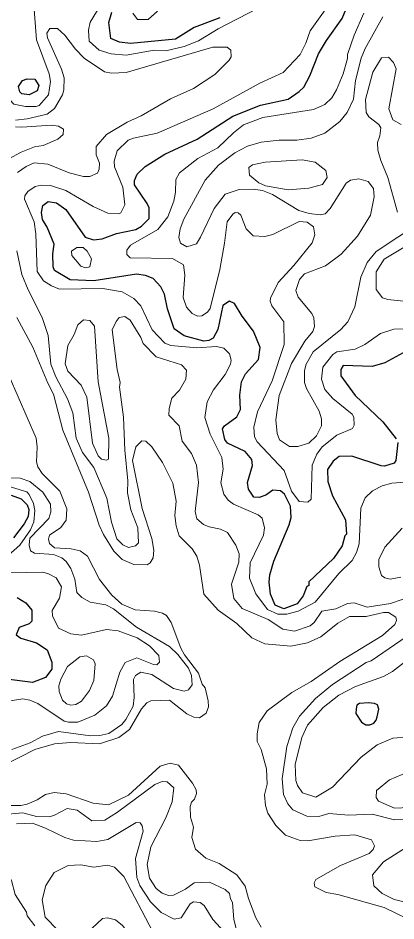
# Model space of a CAD drawing. Extents: x 763.2 to 816.8, y 7896.5 to 7952.7.
# Drawn here: x 780.37 to 782.278, y 7926.503 to 7931.066 of the extents above; entities that cross this region are included whole.
import ezdxf

# ---------------------------------------------------------------- set-up
doc = ezdxf.new("R2010")
doc.units = 0
doc.header["$LTSCALE"] = 0.064
doc.layers.add('1', color=7, linetype='Continuous', lineweight=25)
doc.layers.add('2', color=7, linetype='Continuous', lineweight=13)

msp = doc.modelspace()

# ---------------------------------------------------------------- linework, layer by layer
at = {"layer": '1'}
for points in [[(781.8277, 7928.1924), (781.8097, 7928.146), (781.7794, 7928.1063), (781.7121, 7928.0806), (781.6673, 7928.0991), (781.6442, 7928.1551), (781.6376, 7928.2143), (781.6403, 7928.2515), (781.6613, 7928.3218), (781.7392, 7928.5042), (781.7492, 7928.5421), (781.7456, 7928.5986), (781.7155, 7928.6605), (781.694, 7928.6768), (781.6555, 7928.6797), (781.6208, 7928.654), (781.5872, 7928.6426), (781.5609, 7928.644), (781.5324, 7928.6851), (781.5275, 7928.7194), (781.5536, 7928.8039), (781.5498, 7928.8358), (781.5156, 7928.8756), (781.4267, 7928.9174), (781.4137, 7928.9356), (781.4026, 7928.9907), (781.4118, 7929.0048), (781.4736, 7929.0505), (781.4935, 7929.0877), (781.4896, 7929.16), (781.4978, 7929.2273), (781.5177, 7929.2684), (781.5839, 7929.3401), (781.5927, 7929.4015), (781.5583, 7929.4831), (781.501, 7929.5594), (781.4625, 7929.6236), (781.4379, 7929.6345), (781.4042, 7929.6133), (781.3781, 7929.492), (781.3556, 7929.4488), (781.3326, 7929.436), (781.3077, 7929.4329), (781.2078, 7929.4595), (781.1576, 7929.4953), (781.1237, 7929.5957), (781.1096, 7929.671), (781.0899, 7929.7071), (781.0522, 7929.749), (781.0128, 7929.7646), (780.9678, 7929.7712), (780.7515, 7929.7385), (780.6328, 7929.7434), (780.5533, 7929.7894), (780.5463, 7929.8085), (780.5445, 7929.8741), (780.5525, 7929.9232), (780.5165, 7930.0096), (780.4934, 7930.0476), (780.4887, 7930.0827), (780.4948, 7930.1192), (780.5212, 7930.1395), (780.5634, 7930.1329), (780.6104, 7930.0992), (780.7086, 7929.9593), (780.7498, 7929.9457), (780.7936, 7929.9504), (780.8666, 7929.9767), (780.9645, 7929.998), (780.9925, 7930.0142), (781.0309, 7930.0531), (781.0311, 7930.1065), (781.0223, 7930.1284), (780.9575, 7930.2233), (780.957, 7930.2448), (780.9708, 7930.2779), (781.0106, 7930.3164), (781.1105, 7930.3781), (781.2748, 7930.4537), (781.4533, 7930.57), (781.593, 7930.6259), (781.7336, 7930.657), (781.7896, 7930.6945), (781.8126, 7930.7174), (781.8435, 7930.7733), (781.8858, 7930.8846), (781.9264, 7930.9534), (782.0067, 7931.0641), (782.0549, 7931.1838)], [(781.3892, 7931.0664), (781.2584, 7931.0189), (781.1649, 7930.9595), (780.9381, 7930.938), (780.8814, 7930.9436), (780.8376, 7930.9626), (780.8272, 7931.0434), (780.8428, 7931.0959)], [(782.315, 7929.3738), (782.2208, 7929.3244), (782.1579, 7929.3053), (782.0107, 7929.3107), (781.9992, 7929.2897), (781.9991, 7929.2578), (782.0723, 7929.1589), (782.212, 7929.0258), (782.2795, 7928.9394)], [(782.2864, 7928.9216), (782.2767, 7928.8304), (782.2686, 7928.8159), (782.2202, 7928.8018), (782.2037, 7928.8025), (782.0548, 7928.8511), (781.9915, 7928.8509), (781.9601, 7928.8267), (781.9318, 7928.785), (781.9332, 7928.7244), (781.9566, 7928.6515), (782.0237, 7928.5306), (782.0283, 7928.4579), (782.0203, 7928.4493)], [(780.3341, 7928.6554), (780.3855, 7928.6367), (780.4156, 7928.6064), (780.4243, 7928.5821), (780.4208, 7928.5463), (780.401, 7928.5096), (780.3461, 7928.4391)], [(782.0203, 7928.4493), (782.0068, 7928.3985), (781.9632, 7928.3339), (781.8385, 7928.2168), (781.8374, 7928.1989), (781.8277, 7928.1924)], [(780.3644, 7928.1373), (780.4081, 7928.1109), (780.4389, 7928.0735), (780.439, 7928.0187), (780.426, 7928.0041), (780.3754, 7927.9862), (780.3607, 7927.9494), (780.3835, 7927.9312), (780.463, 7927.9088), (780.5169, 7927.8726), (780.5409, 7927.8107), (780.5408, 7927.7747), (780.5075, 7927.7332), (780.4426, 7927.7074), (780.2593, 7927.7316)]]:
    msp.add_lwpolyline(points, dxfattribs=at)
for points in [[(780.3924, 7930.7508), (780.416, 7930.759), (780.4543, 7930.7567), (780.4749, 7930.7251), (780.4657, 7930.699), (780.4261, 7930.6788), (780.389, 7930.6827), (780.3789, 7930.6926), (780.3722, 7930.7199)], [(782.1033, 7927.5078), (782.1249, 7927.4934), (782.1465, 7927.4934), (782.1663, 7927.5024), (782.1771, 7927.5168), (782.1825, 7927.5348), (782.1915, 7927.5725), (782.1843, 7927.5959), (782.1699, 7927.6013), (782.1393, 7927.6049), (782.0943, 7927.6013), (782.0799, 7927.5941), (782.0763, 7927.5743), (782.0745, 7927.551)]]:
    msp.add_lwpolyline(points, close=True, dxfattribs=at)
at = {"layer": '2'}
for points in [[(780.0723, 7931.1019), (780.2427, 7930.9744), (780.2701, 7930.9063), (780.2859, 7930.7293), (780.3073, 7930.6749), (780.3486, 7930.6313), (780.4065, 7930.6196), (780.4609, 7930.6194), (780.4768, 7930.6247), (780.5241, 7930.6779), (780.5328, 7930.7459), (780.526, 7930.7834), (780.4634, 7930.9561), (780.4491, 7931.1306)], [(780.7849, 7931.1284), (780.7334, 7931.0445), (780.7253, 7931.0055), (780.7286, 7930.949), (780.7792, 7930.9032), (780.8393, 7930.8851), (780.9153, 7930.8791), (781.0563, 7930.9038), (781.1153, 7930.9008), (781.2091, 7930.922), (781.2807, 7930.9514), (781.3793, 7931.0121), (781.5792, 7931.1137)], [(781.9367, 7931.1311), (781.8441, 7931.0011), (781.8227, 7930.9392), (781.7936, 7930.8813), (781.708, 7930.7903), (781.5898, 7930.7376), (781.355, 7930.6073), (781.0717, 7930.4837), (780.9521, 7930.4598), (780.9262, 7930.4493), (780.8705, 7930.3948)], [(782.1154, 7931.0904), (782.0665, 7930.9799), (782.0337, 7930.8813), (782.0333, 7930.861), (782.0109, 7930.7834), (781.9777, 7930.7038), (781.9535, 7930.6626), (781.9194, 7930.6289), (781.8619, 7930.6044), (781.6061, 7930.5634), (781.5082, 7930.5258), (781.4572, 7930.4868), (781.3787, 7930.4103), (781.278, 7930.3566), (781.1846, 7930.2846), (781.1664, 7930.2509), (781.1646, 7930.1863), (781.1557, 7930.1412), (781.1253, 7930.0611), (781.0759, 7929.9975), (780.9365, 7929.9178), (780.9193, 7929.8922), (780.9193, 7929.8706), (780.9349, 7929.8536), (781.1491, 7929.8501), (781.2043, 7929.8195), (781.2118, 7929.767), (781.2034, 7929.6544), (781.22, 7929.6055), (781.2481, 7929.5725), (781.2761, 7929.5598), (781.2971, 7929.5611), (781.3254, 7929.5796), (781.3398, 7929.599), (781.3888, 7929.7953), (781.4122, 7929.9279), (781.4255, 7930.0358), (781.4534, 7930.0751), (781.4661, 7930.0834), (781.4814, 7930.0814), (781.4943, 7930.0696), (781.5213, 7930.0002), (781.5569, 7929.9658), (781.6153, 7929.962), (781.6561, 7929.9721), (781.7882, 7930.0371)], [(780.9489, 7931.0901), (780.9722, 7931.0586), (781.027, 7931.0583), (781.0737, 7931.1008)], [(782.1007, 7929.7558), (782.0708, 7929.6073), (782.0342, 7929.531), (781.9989, 7929.492), (781.8605, 7929.3796), (781.8245, 7929.3167), (781.8162, 7929.284), (781.8167, 7929.2242), (781.8265, 7929.1946), (781.8901, 7929.0801), (781.9018, 7929.04), (781.9017, 7929.0057), (781.876, 7928.9552), (781.8373, 7928.9183), (781.7821, 7928.9001), (781.7402, 7928.9), (781.6889, 7928.9346), (781.6776, 7928.9671), (781.6704, 7929.0358), (781.6885, 7929.159), (781.7511, 7929.3201), (781.8173, 7929.4331), (781.858, 7929.4818), (781.8658, 7929.5075), (781.8629, 7929.5502), (781.8535, 7929.5736), (781.7832, 7929.656), (781.7725, 7929.6894), (781.7903, 7929.7449), (781.8159, 7929.7733), (781.9222, 7929.8145), (782.0016, 7929.8726), (782.0841, 7929.9638), (782.1486, 7930.0695), (782.1684, 7930.1622), (782.1639, 7930.2044), (782.1369, 7930.24), (782.091, 7930.2532), (782.0475, 7930.2472), (782.0271, 7930.2309), (781.9458, 7930.1044), (781.9197, 7930.0772), (781.8954, 7930.0709), (781.839, 7930.0777), (781.7865, 7930.0928), (781.6542, 7930.1742), (781.6043, 7930.1948), (781.5575, 7930.2017), (781.4853, 7930.1997), (781.4147, 7930.1758), (781.3601, 7930.1038), (781.2911, 7929.9584), (781.2701, 7929.9258), (781.2221, 7929.9094), (781.1891, 7929.9286), (781.1822, 7929.9563), (781.1884, 7930.0015), (781.2059, 7930.0504), (781.3145, 7930.246), (781.382, 7930.3231), (781.4635, 7930.385), (781.5273, 7930.4188), (781.5963, 7930.4385), (781.6877, 7930.4484), (781.7778, 7930.4482), (781.85, 7930.4585), (781.9184, 7930.4846), (781.9951, 7930.5433), (782.0309, 7930.5895), (782.0642, 7930.6565), (782.0731, 7930.7498), (782.102, 7930.8628), (782.1229, 7930.9116), (782.2111, 7931.072)], [(780.367, 7930.2857), (780.4103, 7930.3156), (780.4516, 7930.3348), (780.5197, 7930.328), (780.6273, 7930.2838), (780.7006, 7930.2651), (780.7319, 7930.2646), (780.7702, 7930.2822), (780.7793, 7930.3023), (780.7812, 7930.3327), (780.7648, 7930.3745), (780.7647, 7930.4164), (780.8163, 7930.477), (780.9197, 7930.5391), (780.9909, 7930.5713), (781.1395, 7930.6571), (781.255, 7930.7102), (781.3639, 7930.781), (781.4351, 7930.8531), (781.445, 7930.8704), (781.4448, 7930.9035), (781.4258, 7930.9184), (781.3531, 7930.9183), (780.915, 7930.7909), (780.8422, 7930.7871), (780.8064, 7930.7943), (780.7036, 7930.8632), (780.6592, 7930.9092), (780.6052, 7930.9792), (780.5689, 7931.0134), (780.5295, 7931.0125), (780.5152, 7930.9891), (780.5174, 7930.9665), (780.5888, 7930.8083), (780.6016, 7930.7638), (780.6006, 7930.7033), (780.5939, 7930.6775), (780.5536, 7930.6092), (780.5161, 7930.5806), (780.4157, 7930.5567), (780.3571, 7930.5504)], [(782.3037, 7930.5289), (782.2626, 7930.5518), (782.2423, 7930.6072), (782.278, 7930.8092), (782.2647, 7930.8418), (782.2402, 7930.8688), (782.2051, 7930.8659), (782.1617, 7930.7919), (782.1242, 7930.6552), (782.1271, 7930.5889), (782.141, 7930.5676), (782.1905, 7930.5273), (782.2006, 7930.5106), (782.1962, 7930.4705), (782.1848, 7930.4369), (782.1858, 7930.3991), (782.2006, 7930.3463), (782.2372, 7930.2609), (782.2863, 7930.0848)], [(780.3565, 7930.5171), (780.3894, 7930.5142), (780.5366, 7930.5255), (780.5733, 7930.5192), (780.5986, 7930.5049), (780.5968, 7930.4781), (780.5697, 7930.4537), (780.4971, 7930.4225), (780.4524, 7930.4154), (780.3861, 7930.3889), (780.3231, 7930.3551)], [(780.8705, 7930.3948), (780.8552, 7930.3436), (780.857, 7930.3139), (780.8989, 7930.2114), (780.9093, 7930.1223), (780.8884, 7930.0814)], [(782.6993, 7930.2837), (782.6862, 7930.265), (782.5067, 7930.1033), (782.177, 7929.8869), (782.1327, 7929.8311), (782.1007, 7929.7558)], [(780.8884, 7930.0814), (780.8783, 7930.077), (780.8225, 7930.0808), (780.7489, 7930.1145), (780.6104, 7930.1943), (780.5333, 7930.2201), (780.486, 7930.2216), (780.4552, 7930.2153), (780.4195, 7930.1903), (780.4036, 7930.167), (780.4019, 7930.1504), (780.4507, 7930.0359), (780.459, 7929.976), (780.4654, 7929.7858), (780.4987, 7929.7373), (780.538, 7929.7122), (780.578, 7929.6959), (780.7982, 7929.699), (780.8947, 7929.683), (780.9541, 7929.6489), (780.9898, 7929.6119), (781.0474, 7929.4906), (781.1108, 7929.4235), (781.1402, 7929.4117), (781.2715, 7929.3999), (781.3709, 7929.4062), (781.4088, 7929.3981), (781.438, 7929.3695), (781.4449, 7929.3372), (781.4426, 7929.3173), (781.4161, 7929.2649), (781.3571, 7929.1866), (781.3242, 7929.1267), (781.3121, 7929.0473), (781.3389, 7928.9631), (781.399, 7928.8453), (781.4055, 7928.7863), (781.3943, 7928.7166), (781.4084, 7928.66), (781.4297, 7928.6296), (781.457, 7928.6085), (781.5824, 7928.5554), (781.6028, 7928.5378), (781.6142, 7928.4892), (781.6095, 7928.4523), (781.5422, 7928.3136), (781.5388, 7928.2354), (781.5704, 7928.1553), (781.6291, 7928.0772), (781.6811, 7928.0532), (781.7267, 7928.0526), (781.7836, 7928.0688), (781.8702, 7928.114), (781.9886, 7928.2588), (782.0559, 7928.3246), (782.0791, 7928.3656), (782.0927, 7928.408), (782.1009, 7928.5897), (782.1229, 7928.6414), (782.1595, 7928.676), (782.2077, 7928.7014), (782.2576, 7928.7162), (782.3714, 7928.7244)], [(781.7882, 7930.0371), (781.8301, 7930.034), (781.8618, 7930.0116), (781.8688, 7929.9697), (781.8555, 7929.9302), (781.7626, 7929.8163)], [(782.2366, 7929.6434), (782.209, 7929.652), (782.1781, 7929.6947), (782.1783, 7929.7832), (782.2185, 7929.8477), (782.3699, 7929.9382)], [(780.6949, 7928.8709), (780.6632, 7928.9428), (780.6456, 7929.0716), (780.62, 7929.1418), (780.56, 7929.2523), (780.5348, 7929.3171), (780.5212, 7929.4614), (780.492, 7929.552), (780.4206, 7929.6922), (780.3894, 7929.7695), (780.3641, 7929.889)], [(781.7626, 7929.8163), (781.6832, 7929.7304), (781.6439, 7929.6507), (781.6425, 7929.6351), (781.6507, 7929.6121), (781.7112, 7929.5307), (781.7134, 7929.4158), (781.6519, 7929.2333), (781.5779, 7929.0755), (781.5602, 7928.9987), (781.563, 7928.9503), (781.5768, 7928.9236), (781.7138, 7928.7798), (781.7495, 7928.6748), (781.7886, 7928.6228), (781.8328, 7928.6186), (781.8489, 7928.6337), (781.8543, 7928.8059), (781.8783, 7928.8613), (781.9047, 7928.8983), (781.9797, 7928.9586), (782.0589, 7928.9921), (782.0666, 7929.0078), (782.0653, 7929.0482), (782.0558, 7929.0633), (781.959, 7929.1441), (781.9182, 7929.1886), (781.9024, 7929.2402), (781.9091, 7929.3014), (781.9589, 7929.3663), (781.9793, 7929.38), (782.0715, 7929.3929), (782.1205, 7929.4164), (782.2004, 7929.4719), (782.2662, 7929.4933), (782.3273, 7929.495)], [(782.8505, 7929.7084), (782.708, 7929.6433), (782.5615, 7929.6365), (782.4421, 7929.6432), (782.3154, 7929.635), (782.2366, 7929.6434)], [(780.3637, 7929.5527), (780.4436, 7929.4028), (780.5197, 7929.2214), (780.5492, 7929.1649), (780.5965, 7928.984), (780.7257, 7928.6705), (780.7797, 7928.5036), (780.8008, 7928.4558), (780.8535, 7928.371), (780.8951, 7928.33), (780.9542, 7928.3038), (781.0215, 7928.3023), (781.0371, 7928.3133), (781.051, 7928.338), (781.0555, 7928.3767), (781.0456, 7928.4352), (780.9963, 7928.5871), (780.9473, 7928.8297), (780.964, 7928.8991), (780.9946, 7928.9294), (781.0143, 7928.928), (781.0457, 7928.8986), (781.0995, 7928.8202), (781.1505, 7928.7152), (781.1672, 7928.6239), (781.1609, 7928.5512), (781.1675, 7928.5003)], [(782.3687, 7928.1475), (782.2503, 7928.1066), (782.1328, 7928.0885), (782.0674, 7928.111), (782.0336, 7928.108), (781.9735, 7928.0803), (781.9027, 7928.0691), (781.8643, 7928.012), (781.8442, 7927.9951), (781.7662, 7927.9672), (781.7071, 7927.9774), (781.6324, 7928.0259), (781.501, 7928.0822), (781.4585, 7928.1329), (781.4471, 7928.2057), (781.4846, 7928.3153), (781.4859, 7928.3579), (781.4699, 7928.4016), (781.4266, 7928.4664), (781.3925, 7928.4827), (781.3341, 7928.4943), (781.3064, 7928.5063), (781.2726, 7928.5356), (781.2645, 7928.5716), (781.2806, 7928.7195), (781.2707, 7928.8066), (781.2461, 7928.8658), (781.1989, 7928.9282), (781.1838, 7929.0048), (781.1315, 7929.0599), (781.133, 7929.0934), (781.1459, 7929.1443), (781.1854, 7929.1855), (781.2168, 7929.2412), (781.2194, 7929.2871), (781.1951, 7929.3143), (781.0671, 7929.354), (781.0015, 7929.4212), (780.9894, 7929.4515), (780.9356, 7929.5395), (780.9081, 7929.5576), (780.8805, 7929.5533), (780.8643, 7929.5329), (780.8455, 7929.4903), (780.87, 7929.2891), (780.8844, 7929.2235), (780.8815, 7929.2003), (780.9026, 7929.0482), (780.9093, 7928.883), (780.924, 7928.7277), (780.9228, 7928.667), (780.9387, 7928.5806), (780.9751, 7928.4904), (780.978, 7928.414), (780.9624, 7928.3987), (780.9278, 7928.391), (780.8993, 7928.4034)], [(781.1914, 7927.881), (781.1429, 7928.0106), (781.1191, 7928.0463), (781.0992, 7928.059), (781.0591, 7928.069), (780.9608, 7928.0756), (780.893, 7928.1033), (780.8425, 7928.1487), (780.7804, 7928.2285), (780.72, 7928.3462), (780.6825, 7928.3741), (780.6383, 7928.3842), (780.5534, 7928.3887), (780.5285, 7928.4103), (780.5231, 7928.4329), (780.5285, 7928.4531), (780.5849, 7928.4907), (780.6119, 7928.5279), (780.6152, 7928.585), (780.5803, 7928.675), (780.4913, 7928.7644), (780.469, 7928.7975), (780.4624, 7928.8232), (780.4656, 7928.8976), (780.4602, 7928.9428), (780.3246, 7929.2563)], [(780.8993, 7928.4034), (780.8677, 7928.434), (780.842, 7928.5175), (780.8173, 7928.6401), (780.7517, 7928.7946), (780.6949, 7928.8709)], [(780.29, 7928.7427), (780.3809, 7928.7412), (780.4294, 7928.7243), (780.4946, 7928.6707), (780.5327, 7928.6086), (780.5343, 7928.5707), (780.5246, 7928.5361), (780.4297, 7928.4366), (780.4263, 7928.4024), (780.4325, 7928.3738), (780.4532, 7928.3612), (780.5484, 7928.3544), (780.5903, 7928.3382), (780.6118, 7928.32), (780.636, 7928.2843), (780.6564, 7928.2308), (780.6664, 7928.1628), (780.6924, 7928.1378), (780.733, 7928.1135), (780.8126, 7928.1003), (780.8521, 7928.0809), (780.9671, 7927.9875), (781.1349, 7927.8895), (781.1771, 7927.8501), (781.23, 7927.7802), (781.246, 7927.7432), (781.2494, 7927.6964), (781.2305, 7927.6701), (781.2084, 7927.6646), (781.1543, 7927.6777), (781.0448, 7927.7479), (780.99, 7927.7604), (780.9626, 7927.7435), (780.9523, 7927.7233), (780.9552, 7927.6317), (780.9504, 7927.5879), (780.9141, 7927.5204), (780.8928, 7927.4952), (780.8277, 7927.4496), (780.7818, 7927.4394), (780.7359, 7927.4377), (780.5735, 7927.4605), (780.4933, 7927.4364), (780.4305, 7927.4038), (780.3375, 7927.3697)], [(780.2795, 7928.314), (780.3788, 7928.4013), (780.4319, 7928.4798), (780.4488, 7928.52), (780.454, 7928.5765), (780.4473, 7928.6134), (780.4259, 7928.6583), (780.4134, 7928.6713), (780.2677, 7928.7162)], [(781.1675, 7928.5003), (781.1834, 7928.4491), (781.2482, 7928.3836), (781.2715, 7928.3465), (781.2854, 7928.3011), (781.3074, 7928.1544)], [(782.3096, 7928.4877), (782.221, 7928.3919), (782.1908, 7928.3298), (782.1913, 7928.2933), (782.2051, 7928.2492), (782.2208, 7928.2374), (782.2479, 7928.2298), (782.3023, 7928.2411)], [(780.3191, 7927.6136), (780.3943, 7927.6247), (780.4294, 7927.6184), (780.4689, 7927.6019), (780.6029, 7927.512), (780.624, 7927.5067), (780.672, 7927.5083), (780.7577, 7927.5436), (780.8161, 7927.5897), (780.8465, 7927.6392), (780.8839, 7927.7604), (780.9109, 7927.8085), (780.9686, 7927.8321), (781.0539, 7927.7992), (781.0702, 7927.798), (781.0837, 7927.81), (781.0798, 7927.8441), (781.0337, 7927.8932), (780.9704, 7927.9345), (780.8745, 7927.9697), (780.8155, 7927.9751), (780.6907, 7927.9471), (780.6359, 7927.9538), (780.573, 7927.9831), (780.5427, 7928.0455), (780.5413, 7928.0714), (780.5782, 7928.1349), (780.5882, 7928.1919), (780.5625, 7928.2377), (780.5241, 7928.2579), (780.4941, 7928.2655), (780.3269, 7928.2628)], [(781.3074, 7928.1544), (781.3799, 7928.0732), (781.4746, 7928.0062), (781.5503, 7927.934), (781.615, 7927.9039), (781.7476, 7927.8914), (781.831, 7927.9082), (781.8992, 7927.9393), (781.9838, 7928.0071), (782.0436, 7928.0422), (782.1279, 7928.0416), (782.2154, 7928.0617), (782.2407, 7928.0622), (782.2764, 7928.0389), (782.2797, 7928.0217), (782.2719, 7928.0019), (782.2105, 7927.946), (781.9946, 7927.8143), (781.8499, 7927.7124), (781.7513, 7927.6566), (781.6275, 7927.5641), (781.5874, 7927.506), (781.5764, 7927.4477), (781.5766, 7927.4098), (781.5966, 7927.3688), (781.6241, 7927.2723), (781.6274, 7927.1934), (781.6147, 7927.141), (781.6195, 7927.087), (781.6315, 7927.0468), (781.6712, 7926.9847), (781.7206, 7926.937), (781.7942, 7926.9102), (781.8329, 7926.9085), (781.971, 7926.9314), (782.0696, 7926.938), (782.1539, 7926.9121), (782.1693, 7926.8819), (782.1634, 7926.8646), (782.1431, 7926.8443), (781.9972, 7926.7835), (781.8726, 7926.7124), (781.8642, 7926.695), (781.8676, 7926.6748), (781.926, 7926.6474), (781.9841, 7926.6372), (782.2175, 7926.5715), (782.3358, 7926.5141)], [(782.4122, 7927.0151), (782.2699, 7927.0143), (782.1576, 7927.0432), (782.0393, 7927.0367), (781.9392, 7927.0465), (781.8881, 7927.0301), (781.8278, 7927.0328), (781.757, 7927.0637), (781.7317, 7927.0947), (781.7098, 7927.1427), (781.7032, 7927.2207), (781.7265, 7927.385), (781.7571, 7927.478), (781.7903, 7927.5378), (781.8713, 7927.6271), (781.9572, 7927.6985), (782.1272, 7927.8089), (782.1523, 7927.8177), (782.361, 7927.9604)], [(781.3301, 7927.6161), (781.3138, 7927.6812), (781.2999, 7927.7002), (781.2802, 7927.7553), (781.2098, 7927.8475), (781.1914, 7927.881)], [(782.3747, 7927.853), (782.2602, 7927.7631), (782.2156, 7927.7377), (782.0728, 7927.6874), (781.9895, 7927.6439), (781.9102, 7927.5822), (781.8318, 7927.4924), (781.8018, 7927.4294), (781.7692, 7927.2936)], [(780.2993, 7927.29), (780.4551, 7927.3699), (780.5537, 7927.3979), (780.6339, 7927.4047), (780.7811, 7927.3982), (780.8791, 7927.4308), (780.9316, 7927.4708), (780.9924, 7927.5751), (781.019, 7927.6046), (781.0394, 7927.6159), (781.1348, 7927.6181), (781.2222, 7927.549), (781.2564, 7927.5335), (781.286, 7927.5298), (781.3199, 7927.5526), (781.3316, 7927.5846), (781.3301, 7927.6161)], [(781.9578, 7927.1797), (782.1024, 7927.3308), (782.1834, 7927.3925), (782.2622, 7927.4272), (782.3479, 7927.4339)], [(781.5963, 7926.4707), (781.5697, 7926.5179), (781.5324, 7926.6169), (781.5163, 7926.6788), (781.4737, 7926.7367), (781.3859, 7926.7934), (781.3183, 7926.8209), (781.2648, 7926.8663), (781.2466, 7926.9252), (781.2559, 7926.9772), (781.2401, 7927.0277), (781.238, 7927.0815), (781.2452, 7927.1026), (781.2612, 7927.1182), (781.2707, 7927.1473), (781.2695, 7927.1647), (781.2511, 7927.1993), (781.1804, 7927.2907), (781.1368, 7927.2995), (781.087, 7927.2847), (780.9276, 7927.1382), (780.8265, 7927.0893), (780.7492, 7927.0981), (780.6122, 7927.1454), (780.5521, 7927.1517), (780.5087, 7927.1427), (780.4662, 7927.1143), (780.4163, 7927.0926), (780.3828, 7927.086), (780.2999, 7927.0862)], [(781.7692, 7927.2936), (781.7724, 7927.2119), (781.7804, 7927.1879), (781.8054, 7927.1505), (781.8725, 7927.1291), (781.9578, 7927.1797)], [(782.3411, 7927.2563), (782.2451, 7927.2165), (782.1803, 7927.1616), (782.1784, 7927.1267), (782.1902, 7927.1085), (782.2708, 7927.0728), (782.3438, 7927.0759)], [(780.3012, 7927.0416), (780.3933, 7927.0497), (780.4628, 7927.0301), (780.5275, 7927.0297), (780.5543, 7927.0368), (780.6168, 7927.0707), (780.6682, 7927.0633), (780.7415, 7927.0091), (780.8083, 7927.0127), (780.8725, 7927.0528), (781.06, 7927.1923), (781.0967, 7927.2074), (781.1224, 7927.2059), (781.1558, 7927.1751), (781.1479, 7927.1054), (781.116, 7927.0245), (781.0396, 7926.8768), (781.0211, 7926.7878), (781.0326, 7926.7195), (781.0672, 7926.6669), (781.0973, 7926.6429)], [(779.2944, 7926.7214), (779.371, 7926.7425), (779.4908, 7926.8086), (779.5479, 7926.8196), (779.6281, 7926.8165), (779.7086, 7926.8286), (779.7892, 7926.8722), (779.8518, 7926.8753), (779.8942, 7926.8413), (779.9374, 7926.8166), (780.0007, 7926.821), (780.058, 7926.8682), (780.1008, 7926.9456), (780.1304, 7926.9641), (780.1629, 7926.9591), (780.1789, 7926.9279), (780.1848, 7926.8602), (780.2038, 7926.8158), (780.3072, 7926.759), (780.3369, 7926.7069), (780.3553, 7926.6358), (780.4128, 7926.5476), (780.415, 7926.5285), (780.4542, 7926.4781)], [(781.4288, 7926.4278), (781.3538, 7926.5103), (781.3086, 7926.5816), (781.2896, 7926.5962), (781.2558, 7926.5994), (781.2388, 7926.5898), (781.193, 7926.5184), (781.1572, 7926.5124), (781.0923, 7926.5449), (781.038, 7926.5989), (780.9853, 7926.6827), (780.9686, 7926.7228), (780.962, 7926.818), (781.0012, 7926.9561), (780.9966, 7926.9829), (780.9863, 7926.9993), (780.9664, 7927.0006), (780.8237, 7926.9141), (780.768, 7926.9052), (780.6503, 7926.9117), (780.6053, 7926.9252), (780.5089, 7926.9721), (780.442, 7926.997), (780.3611, 7926.9939)], [(782.3478, 7926.5919), (782.2679, 7926.6111), (782.2083, 7926.6419), (782.1661, 7926.6804), (782.1592, 7926.7357), (782.2148, 7926.8021), (782.4364, 7926.9436)], [(780.5704, 7926.4564), (780.5064, 7926.5219), (780.4918, 7926.6093), (780.509, 7926.6814), (780.5521, 7926.7476), (780.6227, 7926.7832), (780.686, 7926.7868), (780.7522, 7926.7754), (780.821, 7926.7851), (780.8566, 7926.7751), (780.9043, 7926.7276), (781.0504, 7926.4478)], [(781.0973, 7926.6429), (781.1286, 7926.6309), (781.155, 7926.633), (781.2156, 7926.664), (781.2595, 7926.6947), (781.336, 7926.6996)], [(781.336, 7926.6996), (781.4149, 7926.6622), (781.4377, 7926.641), (781.4415, 7926.6142), (781.452, 7926.5955), (781.4584, 7926.5096), (781.4829, 7926.4197)]]:
    msp.add_lwpolyline(points, dxfattribs=at)
for points in [[(781.8695, 7930.3381), (781.9245, 7930.2953), (781.9297, 7930.2597), (781.9061, 7930.2246), (781.8378, 7930.2059), (781.7343, 7930.1987), (781.6183, 7930.2177), (781.5849, 7930.2335), (781.5376, 7930.2724), (781.5341, 7930.31), (781.554, 7930.3242), (781.6179, 7930.3381), (781.8035, 7930.3499)], [(780.7398, 7929.849), (780.719, 7929.8874), (780.6975, 7929.9057), (780.6661, 7929.9059), (780.64, 7929.8885), (780.6416, 7929.8654), (780.6863, 7929.8116), (780.7109, 7929.8043), (780.7316, 7929.8096)], [(780.7746, 7929.228), (780.7561, 7929.5082), (780.7317, 7929.5378), (780.6997, 7929.5411), (780.6711, 7929.5164), (780.6521, 7929.4661), (780.6202, 7929.4112), (780.6072, 7929.3188), (780.6203, 7929.2815), (780.6888, 7929.2107), (780.7165, 7929.1497), (780.7462, 7928.9174), (780.7748, 7928.8529), (780.7912, 7928.836), (780.8163, 7928.8312), (780.8269, 7928.8366), (780.8286, 7928.9421)], [(780.7581, 7927.8029), (780.7506, 7927.8224), (780.716, 7927.8432), (780.6816, 7927.8385), (780.619, 7927.7895), (780.5849, 7927.7256), (780.5757, 7927.6917), (780.5765, 7927.6624), (780.5938, 7927.6184), (780.6136, 7927.5996), (780.6359, 7927.5938), (780.6609, 7927.5965), (780.6895, 7927.614), (780.7306, 7927.6673), (780.7529, 7927.718)], [(780.9292, 7926.437), (780.8973, 7926.48), (780.8613, 7926.5082), (780.8212, 7926.5188), (780.7953, 7926.5158), (780.7189, 7926.4427), (780.7105, 7926.4196), (780.7204, 7926.3422), (780.7395, 7926.3228), (780.7849, 7926.3035), (780.8903, 7926.2856), (780.9678, 7926.2889), (781.1033, 7926.2612), (781.1426, 7926.2711), (781.1497, 7926.2929), (781.1465, 7926.307), (781.1236, 7926.3228), (781.0507, 7926.3464), (781.0086, 7926.369)]]:
    msp.add_lwpolyline(points, close=True, dxfattribs=at)

doc.saveas('drawing.dxf')
